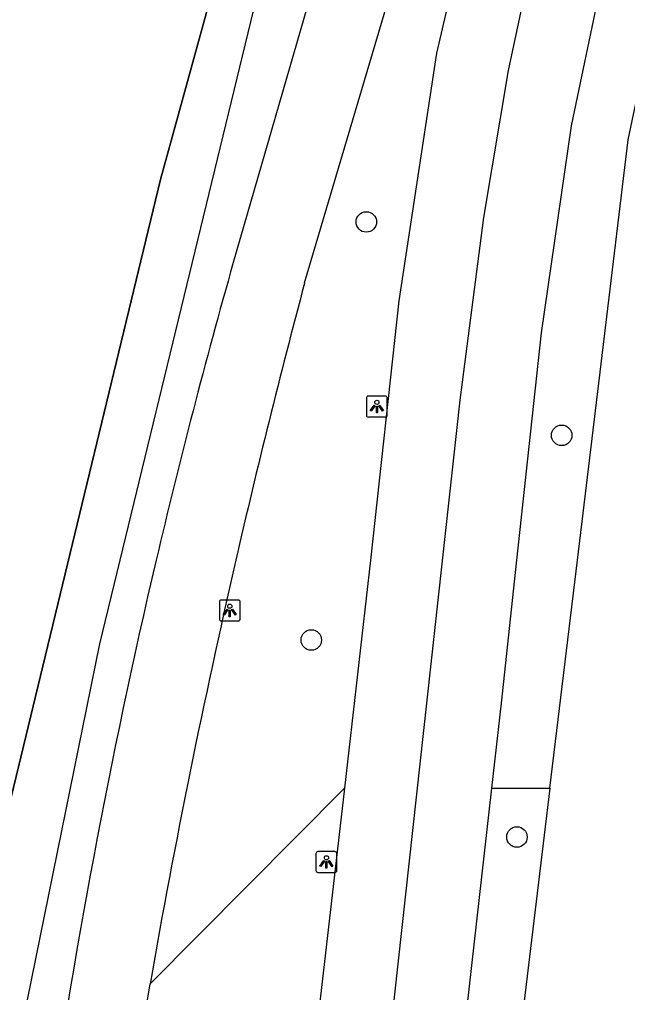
# Model space of a CAD drawing. Extents: x 160732 to 162105, y 387428 to 388479.
# Drawn here: x 161976.99 to 162006.03, y 387479.36 to 387525.8 of the extents above; entities that cross this region are included whole.
import ezdxf

# ---------------------------------------------------------------- set-up
doc = ezdxf.new("R2010")
doc.units = 0
for name, color, linetype in [('IMGEO_Berm_groen', 7, 'Continuous'), ('IMGEO_Boom', 7, 'Continuous'), ('IMGEO_Fietspad_gesloten', 7, 'Continuous'), ('IMGEO_Hek', 7, 'Continuous'), ('IMGEO_Lichtpunt', 7, 'Continuous'), ('IMGEO_Rijbaan_regionaal_gesloten', 7, 'Continuous'), ('IMGEO_Verkeerseiland_groen', 7, 'Continuous')]:
    doc.layers.add(name, color=color, linetype=linetype)

msp = doc.modelspace()

# ---------------------------------------------------------------- linework, layer by layer
at = {"layer": 'IMGEO_Berm_groen'}
for points in [[(161916.229, 387475.053), (161959.207, 387475.526), (161960.356, 387475.773), (161963.033, 387476.515), (161964.693, 387477.056), (161966.452, 387477.756), (161972.477, 387482.317), (161974.595, 387485.222), (161975.627, 387486.889), (161976.595, 387488.683), (161983.726, 387518.154), (161996.045, 387562.88), (161996.084, 387563.315)], [(161977.379, 387479.009), (161980.824, 387495.997), (161981.796, 387500), (161988.709, 387528.455), (161996.667, 387557.751)], [(161992.515, 387489.107), (161983.221, 387479.765)], [(162002.318, 387489.107), (162000.741, 387476.046), (162000.709, 387473.795), (162000.934, 387471.13)]]:
    msp.add_lwpolyline(points, dxfattribs=at)
at = {"layer": 'IMGEO_Boom'}
for centre in [(161993.551, 387516.137), (162002.881, 387505.952), (161990.923, 387496.183), (162000.744, 387486.78)]:
    msp.add_circle(centre, 0.489, dxfattribs=at)
at = {"layer": 'IMGEO_Fietspad_gesloten'}
for points in [[(161990.604, 387513.222), (161995.899, 387531.11), (162000, 387545.037), (162008.876, 387575.089), (162010.439, 387580.597), (162013.071, 387589.562), (162016.795, 387602.072)], [(162007.615, 387583.577), (162000, 387557.856), (161992.428, 387532.281), (161987.197, 387514.193)]]:
    msp.add_lwpolyline(points, dxfattribs=at)
for centre, radius, start, end in [((162292.174, 387427.544), 317.047, 164.1393, 166.78927), ((162372.549, 387411.396), 395.285, 165.07226, 167.04702), ((162293.702, 387427.141), 318.627, 166.78145, 171.98168), ((162371.685, 387411.569), 394.404, 167.04328, 170.04296), ((162364.774, 387412.634), 387.414, 170.02146, 171.38164)]:
    msp.add_arc(centre, radius, start, end, dxfattribs=at)
at = {"layer": 'IMGEO_Hek'}
msp.add_lwpolyline([(161996.084, 387563.315), (161996.045, 387562.88), (161983.726, 387518.154), (161976.595, 387488.683)], dxfattribs=at)
at = {"layer": 'IMGEO_Lichtpunt'}
for p, q in [((161994.458, 387507.823), (161993.65, 387507.823)), ((161994.458, 387507.823), (161993.65, 387507.823)), ((161993.556, 387507.728), (161993.556, 387506.921)), ((161993.556, 387507.728), (161993.556, 387506.921)), ((161994.552, 387506.921), (161994.552, 387507.728)), ((161994.552, 387506.921), (161994.552, 387507.728)), ((161993.65, 387506.827), (161994.458, 387506.827)), ((161993.65, 387506.827), (161994.458, 387506.827)), ((161987.435, 387498.092), (161986.627, 387498.092)), ((161987.435, 387498.092), (161986.627, 387498.092)), ((161986.533, 387497.997), (161986.533, 387497.19)), ((161986.533, 387497.997), (161986.533, 387497.19)), ((161987.529, 387497.19), (161987.529, 387497.997)), ((161987.529, 387497.19), (161987.529, 387497.997)), ((161986.627, 387497.096), (161987.435, 387497.096)), ((161986.627, 387497.096), (161987.435, 387497.096)), ((161991.147, 387485.992), (161991.147, 387485.185)), ((161991.147, 387485.992), (161991.147, 387485.185)), ((161992.049, 387486.087), (161991.241, 387486.087)), ((161992.049, 387486.087), (161991.241, 387486.087)), ((161992.143, 387485.185), (161992.143, 387485.992)), ((161992.143, 387485.185), (161992.143, 387485.992)), ((161991.241, 387485.091), (161992.049, 387485.091)), ((161991.241, 387485.091), (161992.049, 387485.091))]:
    msp.add_line(p, q, dxfattribs=at)
for points in [[(161993.93, 387507.392), (161993.969, 387507.364), (161993.781, 387507.102), (161993.743, 387507.129), (161993.93, 387507.392)], [(161994.032, 387507.344), (161994.079, 387507.344), (161994.079, 387507.022), (161994.032, 387507.022), (161994.032, 387507.344)], [(161994.142, 387507.364), (161994.18, 387507.391), (161994.367, 387507.129), (161994.328, 387507.101), (161994.142, 387507.364)], [(161986.907, 387497.661), (161986.946, 387497.633), (161986.758, 387497.371), (161986.72, 387497.398), (161986.907, 387497.661)], [(161987.009, 387497.613), (161987.056, 387497.613), (161987.056, 387497.291), (161987.009, 387497.291), (161987.009, 387497.613)], [(161987.119, 387497.633), (161987.157, 387497.66), (161987.344, 387497.398), (161987.305, 387497.37), (161987.119, 387497.633)], [(161991.521, 387485.656), (161991.56, 387485.628), (161991.372, 387485.366), (161991.334, 387485.393), (161991.521, 387485.656)], [(161991.623, 387485.608), (161991.67, 387485.608), (161991.67, 387485.286), (161991.623, 387485.286), (161991.623, 387485.608)], [(161991.733, 387485.628), (161991.771, 387485.655), (161991.958, 387485.393), (161991.919, 387485.365), (161991.733, 387485.628)]]:
    msp.add_lwpolyline(points, dxfattribs=at)
for centre in [(161994.055, 387507.526), (161987.032, 387497.795), (161991.646, 387485.79)]:
    msp.add_circle(centre, 0.0994, dxfattribs=at)
for centre, start, end in [((161993.65, 387507.728), 90, 180), ((161993.65, 387507.728), 90, 180), ((161994.458, 387507.728), 0, 90), ((161994.458, 387507.728), 0, 90), ((161993.65, 387506.921), 180, 270), ((161993.65, 387506.921), 180, 270), ((161994.458, 387506.921), 270, 0), ((161994.458, 387506.921), 270, 360), ((161986.627, 387497.997), 90, 180), ((161986.627, 387497.997), 90, 180), ((161987.435, 387497.997), 0, 90), ((161987.435, 387497.997), 0, 90), ((161986.627, 387497.19), 180, 270), ((161986.627, 387497.19), 180, 270), ((161987.435, 387497.19), 270, 0), ((161987.435, 387497.19), 270, 360), ((161991.241, 387485.992), 90, 180), ((161991.241, 387485.992), 90, 180), ((161992.049, 387485.992), 0, 90), ((161992.049, 387485.992), 0, 90), ((161991.241, 387485.185), 180, 270), ((161991.241, 387485.185), 180, 270), ((161992.049, 387485.185), 270, 0), ((161992.049, 387485.185), 270, 360)]:
    msp.add_arc(centre, 0.0946, start, end, dxfattribs=at)
at = {"layer": 'IMGEO_Rijbaan_regionaal_gesloten'}
for points in [[(162050.875, 387735.171), (162045.786, 387706.079), (162043.416, 387694.444), (162038.971, 387672.62), (162027.21, 387622.492), (162025.518, 387616.202), (162023.646, 387610.041), (162020.922, 387601.792), (162016.098, 387586.6), (162014.383, 387581.39), (162011.339, 387572.056), (162010.062, 387568.114), (162001.965, 387543.576), (162000, 387536.886), (161999.346, 387534.66), (161996.899, 387524.195), (161995.111, 387512.365), (161993.746, 387500), (161992.515, 387489.107)], [(162044.752, 387686.025), (162043.37, 387676.388), (162040.305, 387661.344), (162033.257, 387632.856), (162029.156, 387616.28), (162023.571, 387598.28), (162014.876, 387571.828), (162010.771, 387558.998), (162005.112, 387542.025), (162001.844, 387530.465), (162000.323, 387523.362), (161999.141, 387516.355), (161998.024, 387507.63), (161994.196, 387472.918), (161992.723, 387459.885)], [(161999.545, 387489.107), (162000, 387493.165), (162000.744, 387500), (162001.92, 387510.839), (162003.342, 387520.717), (162005.124, 387529.178), (162008.267, 387540.197), (162023.566, 387586.883), (162028.452, 387602.325), (162032.234, 387614.315), (162033.919, 387620.661), (162039.087, 387642.212), (162041.515, 387652.286)], [(161992.515, 387489.107), (161989.658, 387464.422), (161989.45, 387462.615), (161989.446, 387462.585), (161989.427, 387462.497)], [(161996.49, 387462.086), (161996.67, 387463.616), (161996.682, 387463.72), (161999.545, 387489.107)]]:
    msp.add_lwpolyline(points, dxfattribs=at)
at = {"layer": 'IMGEO_Verkeerseiland_groen'}
for points in [[(162002.318, 387489.107), (162003.634, 387500), (162006.056, 387520.056), (162007.837, 387528.526), (162039.713, 387625.165)], [(161999.545, 387489.107), (162002.318, 387489.107)]]:
    msp.add_lwpolyline(points, dxfattribs=at)

doc.saveas('drawing.dxf')
